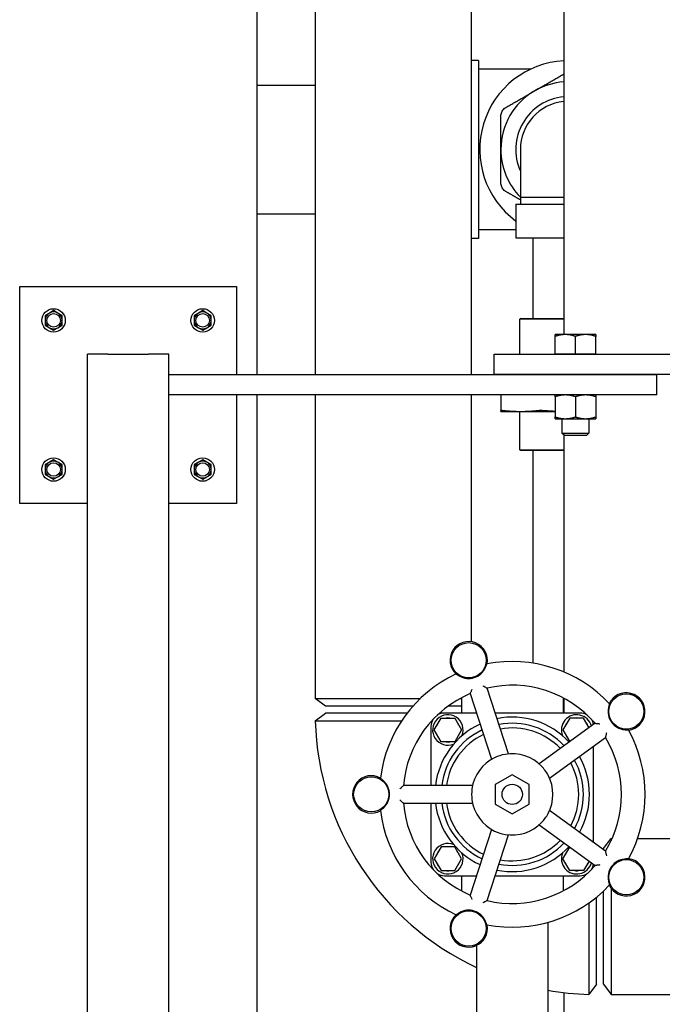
# Model space of a CAD drawing. Header units: inches. Extents: x 5 to 1128, y -85 to 748.
# Tile 674 of 689: x 761 to 773, y 615 to 633. Entities that reach past the tile are written whole.
import ezdxf

# ---------------------------------------------------------------- set-up
doc = ezdxf.new("R2010")
doc.units = ezdxf.units.IN
doc.header["$LTSCALE"] = 32
doc.header["$MEASUREMENT"] = 0
doc.layers.add('Visible (ANSI)', color=7, linetype='Continuous', lineweight=30)

msp = doc.modelspace()

# ---------------------------------------------------------------- linework, layer by layer
at = {"layer": 'Visible (ANSI)'}
for p, q in [((765.78063, 651.56478), (765.78063, 626.81478)), ((766.85813, 651.56478), (766.85813, 626.81478)), ((769.73313, 651.56478), (769.73313, 626.81478)), ((771.44063, 650.82578), (771.44063, 627.55378)), ((769.87063, 632.60606), (769.73313, 632.60606)), ((769.87063, 632.60606), (769.87063, 629.32606)), ((770.82409, 632.44606), (769.87063, 632.44606)), ((765.78063, 632.15356), (766.85813, 632.15356)), ((770.64063, 630.96606), (770.64063, 630.08183)), ((770.64063, 630.08183), (770.64063, 629.95606)), ((770.55563, 629.95606), (771.44063, 629.95606)), ((770.55563, 629.95606), (770.55563, 629.33606)), ((765.78063, 629.77856), (766.85813, 629.77856)), ((770.55563, 629.48606), (769.87063, 629.48606)), ((769.87063, 629.32606), (769.73313, 629.32606)), ((770.55563, 629.33606), (771.44063, 629.33606)), ((770.87313, 627.85168), (770.87313, 629.33606)), ((761.40563, 628.43978), (765.40563, 628.43978)), ((761.40563, 624.43978), (761.40563, 628.43978)), ((765.40563, 628.43978), (765.40563, 626.81478)), ((761.95263, 627.94988), (761.87463, 627.90485)), ((761.87463, 627.90485), (761.87463, 627.81478)), ((762.03063, 627.99491), (761.95263, 627.94988)), ((762.10863, 627.94988), (762.03063, 627.99491)), ((762.18663, 627.90485), (762.10863, 627.94988)), ((762.18663, 627.81478), (762.18663, 627.90485)), ((764.70263, 627.94988), (764.62463, 627.90485)), ((764.62463, 627.90485), (764.62463, 627.81478)), ((764.78063, 627.99491), (764.70263, 627.94988)), ((764.85863, 627.94988), (764.78063, 627.99491)), ((764.93663, 627.90485), (764.85863, 627.94988)), ((764.93663, 627.81478), (764.93663, 627.90485)), ((770.64626, 627.85168), (770.63063, 627.83605)), ((770.64626, 627.85168), (771.44063, 627.85168)), ((761.87463, 627.81478), (761.87463, 627.72471)), ((761.87463, 627.72471), (761.95263, 627.67968)), ((761.95263, 627.67968), (762.03063, 627.63465)), ((762.03063, 627.63465), (762.10863, 627.67968)), ((762.10863, 627.67968), (762.18663, 627.72471)), ((762.18663, 627.72471), (762.18663, 627.81478)), ((764.62463, 627.81478), (764.62463, 627.72471)), ((764.62463, 627.72471), (764.70263, 627.67968)), ((764.70263, 627.67968), (764.78063, 627.63465)), ((764.78063, 627.63465), (764.85863, 627.67968)), ((764.85863, 627.67968), (764.93663, 627.72471)), ((764.93663, 627.72471), (764.93663, 627.81478)), ((771.44063, 627.83605), (770.63063, 627.83605)), ((770.63063, 627.18978), (770.63063, 627.83605)), ((771.46813, 627.55378), (771.28063, 627.55378)), ((771.28063, 627.18978), (771.28063, 627.52029)), ((771.84313, 627.55378), (771.46813, 627.55378)), ((771.65563, 627.18978), (771.65563, 627.52029)), ((772.03063, 627.55378), (771.84313, 627.55378)), ((772.03063, 627.18978), (772.03063, 627.52029)), ((762.65563, 555.18978), (762.65563, 627.18978)), ((763.03063, 627.18978), (762.65563, 627.18978)), ((763.03063, 627.18978), (763.78063, 627.18978)), ((764.15563, 627.18978), (763.78063, 627.18978)), ((764.15563, 626.81478), (764.15563, 627.18978)), ((770.15563, 627.18978), (779.15563, 627.18978)), ((770.15563, 626.81478), (770.15563, 627.18978)), ((771.46813, 627.18978), (771.28063, 627.18978)), ((771.28063, 627.18978), (771.28063, 627.18978)), ((771.65563, 627.18978), (771.46813, 627.18978)), ((771.84313, 627.18978), (771.65563, 627.18978)), ((772.03063, 627.18978), (771.84313, 627.18978)), ((772.03063, 627.18978), (772.03063, 627.18978)), ((764.15563, 626.81478), (773.15563, 626.81478)), ((764.15563, 626.43978), (764.15563, 626.81478)), ((779.15563, 626.81478), (770.15563, 626.81478)), ((773.15563, 626.43978), (773.15563, 626.81478)), ((764.15563, 555.18978), (764.15563, 626.43978)), ((773.15563, 626.43978), (764.15563, 626.43978)), ((765.40563, 626.43978), (765.40563, 624.43978)), ((765.78063, 626.43978), (765.78063, 552.43978)), ((766.85813, 626.43978), (766.85813, 620.84365)), ((769.73313, 626.43978), (769.73313, 621.8891)), ((770.28063, 626.43978), (770.28063, 626.15531)), ((771.28063, 626.40629), (771.28063, 626.03527)), ((771.65563, 626.40629), (771.65563, 626.03527)), ((772.03063, 626.40629), (772.03063, 626.03527)), ((770.28063, 626.13668), (770.64675, 626.13668)), ((770.63063, 625.4288), (770.63063, 626.13668)), ((770.64675, 626.13668), (771.28063, 626.13668)), ((771.28063, 626.00178), (771.46813, 626.00178)), ((771.40563, 626.00178), (771.40563, 625.73555)), ((771.46813, 626.00178), (771.84313, 626.00178)), ((771.84313, 626.00178), (772.03063, 626.00178)), ((771.90563, 626.00178), (771.90563, 625.73555)), ((771.40563, 625.73555), (771.90563, 625.73555)), ((771.45282, 625.68978), (771.40563, 625.73555)), ((771.44063, 625.7016), (771.44063, 621.33303)), ((771.85844, 625.68978), (771.45282, 625.68978)), ((771.85844, 625.68978), (771.90563, 625.73555)), ((770.63063, 625.4288), (771.44063, 625.4288)), ((770.64626, 625.41318), (770.63063, 625.4288)), ((771.44063, 625.41318), (770.64626, 625.41318)), ((770.87313, 621.49471), (770.87313, 625.41318)), ((761.95263, 625.19988), (761.87463, 625.15485)), ((761.87463, 625.15485), (761.87463, 625.06478)), ((762.03063, 625.24491), (761.95263, 625.19988)), ((762.10863, 625.19988), (762.03063, 625.24491)), ((762.18663, 625.15485), (762.10863, 625.19988)), ((762.18663, 625.06478), (762.18663, 625.15485)), ((764.70263, 625.19988), (764.62463, 625.15485)), ((764.62463, 625.15485), (764.62463, 625.06478)), ((764.78063, 625.24491), (764.70263, 625.19988)), ((764.85863, 625.19988), (764.78063, 625.24491)), ((764.93663, 625.15485), (764.85863, 625.19988)), ((764.93663, 625.06478), (764.93663, 625.15485)), ((761.87463, 625.06478), (761.87463, 624.97471)), ((761.87463, 624.97471), (761.95263, 624.92968)), ((762.10863, 624.92968), (762.18663, 624.97471)), ((762.18663, 624.97471), (762.18663, 625.06478)), ((764.62463, 625.06478), (764.62463, 624.97471)), ((764.62463, 624.97471), (764.70263, 624.92968)), ((764.85863, 624.92968), (764.93663, 624.97471)), ((764.93663, 624.97471), (764.93663, 625.06478)), ((761.95263, 624.92968), (762.03063, 624.88465)), ((762.03063, 624.88465), (762.10863, 624.92968)), ((764.70263, 624.92968), (764.78063, 624.88465)), ((764.78063, 624.88465), (764.85863, 624.92968)), ((762.65563, 624.43978), (761.40563, 624.43978)), ((765.40563, 624.43978), (764.15563, 624.43978)), ((770.41877, 619.82134), (770.02516, 621.03275)), ((766.85813, 620.84365), (768.79531, 620.84365)), ((767.04563, 620.69978), (766.85813, 620.84365)), ((769.53066, 620.84365), (769.55298, 620.84365)), ((769.55298, 620.85558), (769.55298, 620.57478)), ((769.71606, 620.93232), (770.10967, 619.72091)), ((771.42798, 620.85558), (771.42798, 620.57478)), ((771.44063, 620.84886), (771.44063, 620.57478)), ((768.65693, 620.69978), (767.04563, 620.69978)), ((769.54563, 620.69978), (769.30324, 620.69978)), ((769.54563, 620.69978), (769.55298, 620.70541)), ((766.85759, 620.4324), (767.04313, 620.57478)), ((768.55332, 620.57478), (767.04323, 620.57478)), ((769.00487, 620.4324), (769.01482, 620.4324)), ((769.05039, 620.26228), (769.17668, 620.48103)), ((769.24047, 620.57478), (769.14874, 620.57478)), ((769.17668, 620.48103), (769.42927, 620.48103)), ((769.83223, 620.57478), (769.24048, 620.57478)), ((769.42927, 620.48103), (769.55557, 620.26228)), ((771.74048, 620.57478), (770.17396, 620.57478)), ((771.55168, 620.48103), (771.42539, 620.26228)), ((771.80427, 620.48103), (771.55168, 620.48103)), ((771.90631, 620.3043), (771.80427, 620.48103)), ((768.99048, 620.32478), (768.99048, 619.23728)), ((769.17668, 620.04353), (769.05039, 620.26228)), ((769.55557, 620.26228), (769.42927, 620.04353)), ((772.01779, 620.3853), (770.98731, 619.63661)), ((771.42539, 620.26228), (771.55041, 620.04573)), ((769.42927, 620.04353), (769.17668, 620.04353)), ((771.17834, 619.37368), (772.20882, 620.12237)), ((771.99048, 618.18583), (771.99048, 619.96373)), ((770.49048, 619.43562), (770.17798, 619.2552)), ((770.80298, 619.2552), (770.49048, 619.43562)), ((769.75829, 619.23728), (768.48455, 619.23728)), ((770.17798, 619.2552), (770.17798, 618.89436)), ((770.80298, 618.89436), (770.80298, 619.2552)), ((768.48455, 618.91228), (769.75829, 618.91228)), ((768.99048, 618.91228), (768.99048, 617.82478)), ((770.17798, 618.89436), (770.49048, 618.71394)), ((770.49048, 618.71394), (770.80298, 618.89436)), ((772.20882, 618.02719), (771.17834, 618.77588)), ((770.10967, 618.42865), (769.71606, 617.21724)), ((770.98731, 618.51295), (772.01779, 617.76426)), ((770.02516, 617.11681), (770.41877, 618.32822)), ((772.17063, 618.07478), (772.31451, 618.26228)), ((772.31451, 618.26228), (772.31451, 618.22444)), ((772.31451, 618.26228), (772.33167, 618.26228)), ((772.80183, 618.26228), (786.89176, 618.26228)), ((769.17668, 618.10603), (769.05039, 617.88728)), ((769.42927, 618.10603), (769.17668, 618.10603)), ((769.55557, 617.88728), (769.42927, 618.10603)), ((771.42539, 617.88728), (771.55041, 618.10383)), ((772.17063, 618.05494), (772.17063, 618.07478)), ((769.05039, 617.88728), (769.17668, 617.66853)), ((769.42927, 617.66853), (769.55557, 617.88728)), ((771.55168, 617.66853), (771.42539, 617.88728)), ((771.90631, 617.84526), (771.80427, 617.66853)), ((769.17668, 617.66853), (769.42927, 617.66853)), ((769.24048, 617.57478), (769.83223, 617.57478)), ((769.55298, 617.57478), (769.55298, 617.29398)), ((770.17396, 617.57478), (771.74048, 617.57478)), ((771.42798, 617.57478), (771.42798, 617.29398)), ((771.80427, 617.66853), (771.55168, 617.66853)), ((772.31451, 617.34473), (772.31451, 615.38728)), ((772.04563, 615.57238), (772.04563, 617.18161)), ((772.17063, 615.57478), (772.17063, 617.29164)), ((771.14798, 616.71465), (771.14798, 614.26478)), ((769.83298, 616.28978), (769.83298, 614.26478)), ((772.04563, 615.57228), (771.90326, 615.38673)), ((772.17063, 615.57478), (772.31451, 615.38728)), ((771.44063, 615.42016), (771.44063, 614.19462)), ((772.31451, 615.38728), (786.89176, 615.38728))]:
    msp.add_line(p, q, dxfattribs=at)
for centre, radius in [((762.03063, 627.81478), 0.216), ((764.78063, 627.81478), 0.216), ((762.03063, 627.81478), 0.1248), ((764.78063, 627.81478), 0.1248), ((762.03063, 625.06478), 0.216), ((762.03063, 625.06478), 0.1248), ((764.78063, 625.06478), 0.216), ((764.78063, 625.06478), 0.1248), ((769.68703, 621.54753), 0.325), ((772.59392, 620.60302), 0.325), ((767.89048, 619.07478), 0.325), ((770.49048, 619.07478), 0.1875), ((772.59392, 617.54654), 0.325), ((769.68703, 616.60203), 0.325)]:
    msp.add_circle(centre, radius, dxfattribs=at)
for centre, radius, start, end in [((771.53063, 630.96606), 1.64, 93.145861, 233.522135), ((771.53063, 630.96606), 1.25, 94.128869, 120), ((771.53063, 630.96606), 1.25, 120, 180), ((771.53063, 630.96606), 0.975, 95.296381, 204.101917), ((771.53063, 630.96606), 0.89, 95.803876, 180), ((771.53063, 630.96606), 1.25, 180, 224.602125), ((762.03063, 627.81478), 0.156, 120, 180), ((762.03063, 627.81478), 0.156, 60, 120), ((762.03063, 627.81478), 0.156, 0, 60), ((764.78063, 627.81478), 0.156, 120, 180), ((764.78063, 627.81478), 0.156, 60, 120), ((764.78063, 627.81478), 0.156, 0, 60), ((762.03063, 627.81478), 0.156, 180, 240), ((762.03063, 627.81478), 0.156, 240, 300), ((762.03063, 627.81478), 0.156, 300, 0), ((764.78063, 627.81478), 0.156, 180, 240), ((764.78063, 627.81478), 0.156, 240, 300), ((764.78063, 627.81478), 0.156, 300, 0), ((762.03063, 625.06478), 0.156, 120, 180), ((762.03063, 625.06478), 0.156, 60, 120), ((762.03063, 625.06478), 0.156, 0, 60), ((764.78063, 625.06478), 0.156, 120, 180), ((764.78063, 625.06478), 0.156, 60, 120), ((764.78063, 625.06478), 0.156, 0, 60), ((762.03063, 625.06478), 0.156, 180, 240), ((762.03063, 625.06478), 0.156, 300, 0), ((764.78063, 625.06478), 0.156, 180, 240), ((764.78063, 625.06478), 0.156, 300, 0), ((762.03063, 625.06478), 0.156, 240, 300), ((764.78063, 625.06478), 0.156, 240, 300), ((769.68703, 621.54753), 0.34467, 348.730099, 227.269901), ((770.49048, 619.07478), 2.45, 43.00566, 100.99434), ((769.68703, 621.54753), 0.33645, 239.578984, 336.421016), ((770.49048, 619.07478), 2.45, 115.00566, 172.99434), ((770.49048, 619.07478), 2.0125, 40.631409, 103.368591), ((772.59392, 620.60302), 0.34467, 276.730099, 155.269901), ((770.49048, 619.07478), 2.0125, 112.631409, 175.368591), ((772.59392, 620.60302), 0.33645, 167.578984, 264.421016), ((772.04563, 620.57478), 5.19, 181.571968, 244.765078), ((769.24048, 620.32478), 0.25, 147.582292, 180), ((769.30298, 620.26228), 0.28125, 337.795252, 292.204748), ((769.30298, 620.26228), 0.22125, 141.37864, 158.62136), ((769.24048, 620.32478), 0.25, 90, 122.417708), ((769.30298, 620.26228), 0.22125, 81.37864, 98.62136), ((769.30298, 620.26228), 0.22125, 21.37864, 38.62136), ((770.49048, 619.07478), 1.42427, 42.551344, 101.448656), ((771.67798, 620.26228), 0.28125, 15.126137, 202.204748), ((771.67798, 620.26228), 0.22125, 141.37864, 158.62136), ((771.67798, 620.26228), 0.22125, 81.37864, 98.62136), ((771.74048, 620.32478), 0.25, 57.582292, 90), ((771.67798, 620.26228), 0.22125, 21.37864, 38.62136), ((771.74048, 620.32478), 0.25, 8.860487, 32.417708), ((770.49048, 619.07478), 1.42427, 114.551344, 173.448656), ((770.49048, 619.07478), 1.31108, 115.119769, 172.880231), ((770.49048, 619.07478), 1.31108, 43.119769, 100.880231), ((770.49048, 619.07478), 1.22505, 43.622609, 100.377391), ((770.49048, 619.07478), 2.45, 331.00566, 28.99434), ((769.30298, 620.26228), 0.22125, 201.37864, 218.62136), ((769.30298, 620.26228), 0.22125, 261.37864, 278.62136), ((770.49048, 619.07478), 1.22505, 115.622609, 172.377391), ((769.30298, 620.26228), 0.22125, 321.37864, 338.62136), ((771.67798, 620.26228), 0.22125, 201.37864, 218.62136), ((770.49048, 619.07478), 2.0125, 328.631409, 31.368591), ((770.49048, 619.07478), 0.75, 115.734067, 172.265933), ((770.49048, 619.07478), 0.75, 100.265933, 115.734067), ((770.49048, 619.07478), 0.75, 43.734067, 100.265933), ((770.49048, 619.07478), 1.31108, 331.119769, 28.880231), ((770.49048, 619.07478), 1.42427, 330.551344, 29.448656), ((770.49048, 619.07478), 0.75, 28.265933, 43.734067), ((770.49048, 619.07478), 1.22505, 331.622609, 28.377391), ((767.89048, 619.07478), 0.34467, 60.730099, 299.269901), ((767.89048, 619.07478), 0.33645, 311.578984, 48.421016), ((770.49048, 619.07478), 0.75, 331.734067, 28.265933), ((770.49048, 619.07478), 0.75, 172.265933, 187.734067), ((770.49048, 619.07478), 0.75, 187.734067, 244.265933), ((770.49048, 619.07478), 2.45, 187.00566, 244.99434), ((770.49048, 619.07478), 2.0125, 184.631409, 247.368591), ((770.49048, 619.07478), 1.42427, 186.551344, 245.448656), ((770.49048, 619.07478), 1.31108, 187.119769, 244.880231), ((770.49048, 619.07478), 1.22505, 187.622609, 244.377391), ((770.49048, 619.07478), 0.75, 316.265933, 331.734067), ((770.49048, 619.07478), 0.75, 259.734067, 316.265933), ((770.49048, 619.07478), 0.75, 244.265933, 259.734067), ((770.49048, 619.07478), 1.22505, 259.622609, 316.377391), ((769.30298, 617.88728), 0.28125, 67.795252, 22.204748), ((769.30298, 617.88728), 0.22125, 81.37864, 98.62136), ((770.49048, 619.07478), 1.42427, 258.551344, 317.448656), ((770.49048, 619.07478), 1.31108, 259.119769, 316.880231), ((769.30298, 617.88728), 0.22125, 141.37864, 158.62136), ((769.30298, 617.88728), 0.22125, 21.37864, 38.62136), ((771.67798, 617.88728), 0.28125, 157.795252, 344.873863), ((771.67798, 617.88728), 0.22125, 141.37864, 158.62136), ((772.59392, 617.54654), 0.33645, 95.578984, 192.421016), ((772.59392, 617.54654), 0.34467, 204.730099, 83.269901), ((769.24048, 617.82478), 0.25, 180, 212.417708), ((769.30298, 617.88728), 0.22125, 201.37864, 218.62136), ((769.30298, 617.88728), 0.22125, 321.37864, 338.62136), ((770.49048, 619.07478), 2.0125, 256.631409, 319.368591), ((771.67798, 617.88728), 0.22125, 201.37864, 218.62136), ((771.67798, 617.88728), 0.22125, 321.37864, 338.62136), ((771.74048, 617.82478), 0.25, 327.582292, 351.139513), ((769.24048, 617.82478), 0.25, 237.582292, 270), ((769.30298, 617.88728), 0.22125, 261.37864, 278.62136), ((771.67798, 617.88728), 0.22125, 261.37864, 278.62136), ((771.74048, 617.82478), 0.25, 270, 302.417708), ((770.49048, 619.07478), 2.45, 259.00566, 316.99434), ((769.68703, 616.60203), 0.34467, 132.730099, 11.269901), ((769.68703, 616.60203), 0.33645, 23.578984, 120.421016), ((772.04563, 620.57478), 5.19, 260.040103, 268.428032)]:
    msp.add_arc(centre, radius, start, end, dxfattribs=at)
for end_param in [6.28599411, 6.2803765]:
    msp.add_ellipse((771.53063, 630.08183), major_axis=(-0.89, 0), ratio=0.00087266, start_param=4.81368572, end_param=end_param, dxfattribs=at)
for points, weights in [([(770.90563, 632.04859), (771.15694, 632.19369), (771.43688, 632.35531)], [1, 1.0796639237, 1.10285189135]), ([(770.37438, 631.74187), (770.65432, 631.9035), (770.90563, 632.04859)], [1.10285189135, 1.0796639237, 1]), ([(770.28063, 630.96606), (770.28063, 631.25625), (770.28063, 631.57949)], [1, 1.0796639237, 1.10285189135]), ([(770.28063, 630.35262), (770.28063, 630.67587), (770.28063, 630.96606)], [1.10285189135, 1.0796639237, 1]), ([(770.64063, 630.03653), (770.51275, 630.11036), (770.37438, 630.19025)], [1.06558763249, 1.09126753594, 1.10285189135]), ([(771.28063, 627.52029), (771.28063, 627.55378), (771.28063, 627.55378)], [1, 1.0379548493, 1]), ([(771.46813, 627.55378), (771.38111, 627.55378), (771.28063, 627.52029)], [1, 1.0379548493, 1]), ([(771.65563, 627.52029), (771.55515, 627.55378), (771.46813, 627.55378)], [1, 1.0379548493, 1]), ([(771.84313, 627.55378), (771.75611, 627.55378), (771.65563, 627.52029)], [1, 1.0379548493, 1]), ([(772.03063, 627.52029), (771.93015, 627.55378), (771.84313, 627.55378)], [1, 1.0379548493, 1]), ([(772.03063, 627.55378), (772.03063, 627.55378), (772.03063, 627.52029)], [1, 1.0379548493, 1]), ([(771.28063, 626.40629), (771.28063, 626.43978), (771.28063, 626.43978)], [1, 1.0379548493, 1]), ([(771.46813, 626.43978), (771.38111, 626.43978), (771.28063, 626.40629)], [1, 1.0379548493, 1]), ([(771.65563, 626.40629), (771.55515, 626.43978), (771.46813, 626.43978)], [1, 1.0379548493, 1]), ([(771.84313, 626.43978), (771.75611, 626.43978), (771.65563, 626.40629)], [1, 1.0379548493, 1]), ([(772.03063, 626.40629), (771.93015, 626.43978), (771.84313, 626.43978)], [1, 1.0379548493, 1]), ([(772.03063, 626.43978), (772.03063, 626.43978), (772.03063, 626.40629)], [1, 1.0379548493, 1]), ([(770.28063, 626.13668), (770.28063, 626.13668), (770.28063, 626.15531)], [1, 1.05512060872, 1.07707509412]), ([(770.31724, 626.15531), (770.48735, 626.13668), (770.64675, 626.13668)], [1.07707509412, 1.05512060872, 1]), ([(770.64675, 626.13668), (770.80614, 626.13668), (770.97625, 626.15531)], [1, 1.05512060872, 1.07707509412]), ([(771.06464, 626.15531), (771.17509, 626.14676), (771.28063, 626.14217)], [1.07707509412, 1.06688320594, 1.04954376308]), ([(771.28063, 626.03527), (771.38111, 626.00178), (771.46813, 626.00178)], [1, 1.0379548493, 1]), ([(771.28063, 626.00178), (771.28063, 626.00178), (771.28063, 626.03527)], [1, 1.0379548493, 1]), ([(771.46813, 626.00178), (771.55515, 626.00178), (771.65563, 626.03527)], [1, 1.0379548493, 1]), ([(771.65563, 626.03527), (771.75611, 626.00178), (771.84313, 626.00178)], [1, 1.0379548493, 1]), ([(771.84313, 626.00178), (771.93015, 626.00178), (772.03063, 626.03527)], [1, 1.0379548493, 1]), ([(772.03063, 626.03527), (772.03063, 626.00178), (772.03063, 626.00178)], [1, 1.0379548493, 1])]:
    msp.add_rational_spline(points, weights, degree=2, dxfattribs=at)
msp.add_open_spline([(771.43688, 632.35531), (771.43812, 632.35603), (771.43937, 632.35673), (771.44063, 632.35742)], degree=3, dxfattribs=at)
for points, knots in [([(770.28063, 631.57949), (770.28063, 631.58516), (770.28089, 631.59085), (770.28389, 631.62379), (770.29268, 631.6506), (770.31883, 631.69589), (770.33765, 631.7169), (770.36468, 631.73598), (770.36947, 631.73904), (770.37438, 631.74187)], [1.877642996, 1.877642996, 1.877642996, 1.877642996, 1.919001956, 1.919001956, 2.118233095, 2.118233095, 2.317464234, 2.317464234, 2.358823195, 2.358823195, 2.358823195, 2.358823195]), ([(770.37438, 630.19025), (770.36947, 630.19308), (770.36468, 630.19614), (770.33765, 630.21522), (770.31883, 630.23623), (770.29268, 630.28152), (770.28389, 630.30833), (770.28089, 630.34127), (770.28063, 630.34696), (770.28063, 630.35262)], [1.877642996, 1.877642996, 1.877642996, 1.877642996, 1.919001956, 1.919001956, 2.118233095, 2.118233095, 2.317464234, 2.317464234, 2.358823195, 2.358823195, 2.358823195, 2.358823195]), ([(770.28063, 626.15531), (770.28063, 626.1566), (770.2841, 626.15723), (770.29619, 626.15723), (770.30549, 626.1566), (770.31724, 626.15531)], [1.299728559, 1.299728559, 1.299728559, 1.299728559, 1.420078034, 1.420078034, 1.540427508, 1.540427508, 1.540427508, 1.540427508]), ([(770.97625, 626.15531), (770.98801, 626.1566), (771.00222, 626.15723), (771.0314, 626.15723), (771.04802, 626.1566), (771.06464, 626.15531)], [0.397039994, 0.397039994, 0.397039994, 0.397039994, 0.517389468, 0.517389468, 0.637738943, 0.637738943, 0.637738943, 0.637738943]), ([(769.9954, 621.41294), (769.99793, 621.41876), (770.0004, 621.42461), (770.00644, 621.43938), (770.0098, 621.44808), (770.01522, 621.46221), (770.01735, 621.4678), (770.02062, 621.47571), (770.02181, 621.47823), (770.02286, 621.4796), (770.02306, 621.47978), (770.02323, 621.47981)], [0.580991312, 0.580991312, 0.580991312, 0.580991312, 0.631248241, 0.631248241, 0.710233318, 0.710233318, 0.777125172, 0.777125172, 0.836433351, 0.836433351, 0.854846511, 0.854846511, 0.854846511, 0.854846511]), ([(769.45484, 621.29513), (769.45526, 621.29533), (769.45654, 621.29483), (769.4611, 621.29234), (769.46463, 621.29013), (769.47395, 621.28413), (769.47984, 621.28027), (769.49395, 621.27121), (769.50226, 621.26599), (769.51277, 621.25969), (769.51472, 621.25854), (769.51667, 621.25739)], [0.256029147, 0.256029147, 0.256029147, 0.256029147, 0.303466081, 0.303466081, 0.359721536, 0.359721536, 0.422672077, 0.422672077, 0.495531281, 0.495531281, 0.511919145, 0.511919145, 0.511919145, 0.511919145]), ([(769.71852, 620.93867), (769.71879, 620.93942), (769.7191, 620.94023), (769.71987, 620.94215), (769.72034, 620.94329), (769.72086, 620.94449)], [0, 0, 0, 0, 0.0122046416, 0.0122046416, 0.0272233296, 0.0272233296, 0.0272233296, 0.0272233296]), ([(769.72086, 620.94449), (769.72129, 620.94549), (769.72174, 620.94653), (769.72488, 620.9537), (769.72814, 620.96099), (769.73476, 620.9756), (769.73814, 620.98298), (769.74512, 620.99815), (769.74878, 621.00604), (769.75248, 621.01396), (769.75253, 621.01405), (769.75257, 621.01414)], [-0.213474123, -0.213474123, -0.213474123, -0.213474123, -0.200917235, -0.200917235, -0.130058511, -0.130058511, -0.065919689, -0.065919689, 0, 0, 0.00073204, 0.00073204, 0.00073204, 0.00073204]), ([(769.94753, 621.07749), (769.94761, 621.07744), (769.94769, 621.0774), (769.95945, 621.07089), (769.97126, 621.06429), (769.9908, 621.05326), (769.99907, 621.04854), (770.00902, 621.04277), (770.01172, 621.0412), (770.01412, 621.03978)], [-1.12932249, -1.12932249, -1.12932249, -1.12932249, -1.1286543, -1.1286543, -1.032789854, -1.032789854, -0.957765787, -0.957765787, -0.927258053, -0.927258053, -0.927258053, -0.927258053]), ([(770.01412, 621.03978), (770.01523, 621.03912), (770.01626, 621.03849), (770.01802, 621.03738), (770.01876, 621.0369), (770.01944, 621.03645)], [0, 0, 0, 0, 0.0147482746, 0.0147482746, 0.0272239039, 0.0272239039, 0.0272239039, 0.0272239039]), ([(770.01944, 621.03645), (770.01952, 621.03639), (770.01961, 621.03633), (770.0214, 621.03514), (770.0228, 621.03426), (770.02465, 621.03309), (770.02515, 621.03278), (770.02516, 621.03275)], [0.4131175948, 0.4131175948, 0.4131175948, 0.4131175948, 0.4146759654, 0.4146759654, 0.4470960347, 0.4470960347, 0.4777405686, 0.4777405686, 0.4777405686, 0.4777405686]), ([(769.71606, 620.93232), (769.71605, 620.93237), (769.71651, 620.93346), (769.71763, 620.93633), (769.71805, 620.93742), (769.71852, 620.93867)], [0, 0, 0, 0, 0.0434713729, 0.0434713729, 0.0637358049, 0.0637358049, 0.0637358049, 0.0637358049]), ([(772.28213, 620.74585), (772.28244, 620.74552), (772.28236, 620.74414), (772.2814, 620.73904), (772.28039, 620.73499), (772.27757, 620.72427), (772.27571, 620.71747), (772.27145, 620.70124), (772.26906, 620.69172), (772.26632, 620.67978), (772.26583, 620.67759), (772.26534, 620.67539)], [0.256027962, 0.256027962, 0.256027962, 0.256027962, 0.303473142, 0.303473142, 0.359745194, 0.359745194, 0.422728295, 0.422728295, 0.4956367, 0.4956367, 0.511914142, 0.511914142, 0.511914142, 0.511914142]), ([(766.8577, 620.4324), (766.85779, 620.4324), (766.88019, 620.4324), (766.98811, 620.4324), (767.09705, 620.4324), (767.3853, 620.4324), (767.56465, 620.4324), (767.95202, 620.43239), (768.1585, 620.43239), (768.39253, 620.43239), (768.42182, 620.43239), (768.45101, 620.43239)], [0, 0, 0, 0, 0.30609723, 0.30609723, 0.74775686, 0.74775686, 1.1908901, 1.1908901, 1.61773044, 1.61773044, 1.67889062, 1.67889062, 1.67889062, 1.67889062]), ([(772.01779, 620.3853), (772.01783, 620.38533), (772.01903, 620.38523), (772.02212, 620.38505), (772.02328, 620.38499), (772.02459, 620.38493)], [0, 0, 0, 0, 0.0437201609, 0.0437201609, 0.0637381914, 0.0637381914, 0.0637381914, 0.0637381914]), ([(772.02459, 620.38493), (772.02539, 620.3849), (772.02625, 620.38485), (772.02832, 620.38472), (772.02954, 620.38463), (772.03085, 620.3845)], [0, 0, 0, 0, 0.0122046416, 0.0122046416, 0.0272233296, 0.0272233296, 0.0272233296, 0.0272233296]), ([(772.03085, 620.3845), (772.03136, 620.38446), (772.03188, 620.38441), (772.03857, 620.38376), (772.04607, 620.38296), (772.06193, 620.38121), (772.07044, 620.38024), (772.08807, 620.37817), (772.09736, 620.37704), (772.10669, 620.37589), (772.10679, 620.37588), (772.10689, 620.37587)], [-0.213420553, -0.213420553, -0.213420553, -0.213420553, -0.207538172, -0.207538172, -0.138849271, -0.138849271, -0.070825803, -0.070825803, 0, 0, 0.000778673, 0.000778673, 0.000778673, 0.000778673]), ([(772.56121, 620.26816), (772.56756, 620.26755), (772.57392, 620.267), (772.58986, 620.26583), (772.59916, 620.26531), (772.61425, 620.26452), (772.62022, 620.26423), (772.62873, 620.26356), (772.63149, 620.26321), (772.6331, 620.26264), (772.63333, 620.2625), (772.63341, 620.26235)], [0.581001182, 0.581001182, 0.581001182, 0.581001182, 0.631503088, 0.631503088, 0.710456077, 0.710456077, 0.777323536, 0.777323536, 0.836617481, 0.836617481, 0.854862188, 0.854862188, 0.854862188, 0.854862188]), ([(772.21057, 620.12895), (772.21033, 620.12808), (772.21011, 620.12729), (772.20956, 620.12523), (772.2093, 620.12416), (772.20894, 620.12276), (772.20885, 620.12239), (772.20882, 620.12237)], [0.4116232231, 0.4116232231, 0.4116232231, 0.4116232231, 0.4251808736, 0.4251808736, 0.4504118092, 0.4504118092, 0.4744256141, 0.4744256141, 0.4744256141, 0.4744256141]), ([(772.2121, 620.13504), (772.21182, 620.13378), (772.21154, 620.1326), (772.21102, 620.13059), (772.21079, 620.12974), (772.21057, 620.12895)], [0, 0, 0, 0, 0.0147482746, 0.0147482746, 0.0272239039, 0.0272239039, 0.0272239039, 0.0272239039]), ([(772.22739, 620.21002), (772.22737, 620.20992), (772.22735, 620.20982), (772.22574, 620.20154), (772.22413, 620.19331), (772.22099, 620.17754), (772.21944, 620.16989), (772.2162, 620.15409), (772.21449, 620.14595), (772.21269, 620.13772), (772.21239, 620.13634), (772.2121, 620.13504)], [-1.170993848, -1.170993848, -1.170993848, -1.170993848, -1.170211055, -1.170211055, -1.105988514, -1.105988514, -1.043767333, -1.043767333, -0.970046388, -0.970046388, -0.954437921, -0.954437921, -0.954437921, -0.954437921]), ([(768.11377, 619.32646), (768.109, 619.33068), (768.10419, 619.33485), (768.092, 619.34516), (768.08477, 619.35105), (768.07302, 619.36056), (768.06836, 619.36431), (768.06185, 619.36986), (768.05983, 619.37176), (768.05885, 619.37318), (768.05875, 619.37343), (768.05877, 619.3736)], [0.580996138, 0.580996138, 0.580996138, 0.580996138, 0.631372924, 0.631372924, 0.710342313, 0.710342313, 0.777222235, 0.777222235, 0.836523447, 0.836523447, 0.854854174, 0.854854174, 0.854854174, 0.854854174]), ([(768.41801, 619.17728), (768.41806, 619.17733), (768.41812, 619.17738), (768.42709, 619.18575), (768.43614, 619.19414), (768.45208, 619.20881), (768.45929, 619.21537), (768.46881, 619.22394), (768.47181, 619.22663), (768.47445, 619.22896)], [-0.963116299, -0.963116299, -0.963116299, -0.963116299, -0.962750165, -0.962750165, -0.902454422, -0.902454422, -0.850501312, -0.850501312, -0.824120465, -0.824120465, -0.824120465, -0.824120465]), ([(768.47445, 619.22896), (768.47542, 619.22981), (768.47634, 619.2306), (768.47793, 619.23192), (768.47862, 619.23248), (768.47926, 619.23298)], [0, 0, 0, 0, 0.0147482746, 0.0147482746, 0.0272239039, 0.0272239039, 0.0272239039, 0.0272239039]), ([(768.47926, 619.23298), (768.48011, 619.23366), (768.48088, 619.23427), (768.48344, 619.23636), (768.48449, 619.23728), (768.48455, 619.23728)], [0.4772228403, 0.4772228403, 0.4772228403, 0.4772228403, 0.5013776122, 0.5013776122, 0.5703092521, 0.5703092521, 0.5703092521, 0.5703092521]), ([(768.47445, 618.9206), (768.4744, 618.92065), (768.47434, 618.9207), (768.4702, 618.92435), (768.46526, 618.92879), (768.45367, 618.93931), (768.44673, 618.94566), (768.43265, 618.95865), (768.42538, 618.9654), (768.41812, 618.97218), (768.41806, 618.97223), (768.41801, 618.97228)], [-0.213641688, -0.213641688, -0.213641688, -0.213641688, -0.212811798, -0.212811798, -0.150256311, -0.150256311, -0.075100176, -0.075100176, 0, 0, 0.000564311, 0.000564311, 0.000564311, 0.000564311]), ([(768.05877, 618.77596), (768.05871, 618.77642), (768.05958, 618.77748), (768.06335, 618.78104), (768.06655, 618.78372), (768.07513, 618.79073), (768.08062, 618.79513), (768.09359, 618.80575), (768.10112, 618.81204), (768.11036, 618.82009), (768.11206, 618.82159), (768.11377, 618.8231)], [0.256029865, 0.256029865, 0.256029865, 0.256029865, 0.303461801, 0.303461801, 0.359707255, 0.359707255, 0.422638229, 0.422638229, 0.495467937, 0.495467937, 0.511922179, 0.511922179, 0.511922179, 0.511922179]), ([(768.47926, 618.91657), (768.47864, 618.91707), (768.47796, 618.91761), (768.47637, 618.91893), (768.47544, 618.91973), (768.47445, 618.9206)], [0, 0, 0, 0, 0.0122046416, 0.0122046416, 0.0272233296, 0.0272233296, 0.0272233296, 0.0272233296]), ([(768.48455, 618.91228), (768.4845, 618.91228), (768.48362, 618.91304), (768.48126, 618.91498), (768.48033, 618.91573), (768.47926, 618.91657)], [0, 0, 0, 0, 0.042975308, 0.042975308, 0.0637310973, 0.0637310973, 0.0637310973, 0.0637310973]), ([(772.20882, 618.02719), (772.20887, 618.02716), (772.20914, 618.02598), (772.20992, 618.02298), (772.21022, 618.02187), (772.21057, 618.02061)], [0, 0, 0, 0, 0.0438217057, 0.0438217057, 0.0637391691, 0.0637391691, 0.0637391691, 0.0637391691]), ([(772.21057, 618.02061), (772.21079, 618.01984), (772.21101, 618.019), (772.21153, 618.017), (772.21181, 618.0158), (772.2121, 618.01452)], [0, 0, 0, 0, 0.0122046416, 0.0122046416, 0.0272233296, 0.0272233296, 0.0272233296, 0.0272233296]), ([(772.2121, 618.01452), (772.21246, 618.01291), (772.21284, 618.01118), (772.21477, 618.00229), (772.21654, 617.99385), (772.22114, 617.97138), (772.22424, 617.95576), (772.22735, 617.93974), (772.22737, 617.93964), (772.22739, 617.93954)], [-0.224272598, -0.224272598, -0.224272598, -0.224272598, -0.203748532, -0.203748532, -0.123574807, -0.123574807, 0, 0, 0.000774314, 0.000774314, 0.000774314, 0.000774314]), ([(772.63341, 617.88721), (772.63319, 617.8868), (772.63186, 617.88646), (772.62671, 617.88579), (772.62255, 617.8855), (772.61149, 617.88488), (772.60445, 617.88454), (772.58771, 617.88358), (772.57792, 617.88291), (772.56571, 617.88183), (772.56346, 617.88162), (772.56121, 617.8814)], [0.256029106, 0.256029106, 0.256029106, 0.256029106, 0.303466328, 0.303466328, 0.359722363, 0.359722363, 0.422674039, 0.422674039, 0.495534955, 0.495534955, 0.511918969, 0.511918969, 0.511918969, 0.511918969]), ([(772.02459, 617.76463), (772.02344, 617.76458), (772.0224, 617.76453), (772.01917, 617.76434), (772.01784, 617.76423), (772.01779, 617.76426)], [0.4166312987, 0.4166312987, 0.4166312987, 0.4166312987, 0.4346079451, 0.4346079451, 0.481762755, 0.481762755, 0.481762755, 0.481762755]), ([(772.03085, 617.76506), (772.02957, 617.76493), (772.02836, 617.76484), (772.02629, 617.76471), (772.02541, 617.76466), (772.02459, 617.76463)], [0, 0, 0, 0, 0.0147482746, 0.0147482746, 0.0272239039, 0.0272239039, 0.0272239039, 0.0272239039]), ([(772.10689, 617.77369), (772.10679, 617.77368), (772.10669, 617.77367), (772.09619, 617.77237), (772.08571, 617.77111), (772.0661, 617.76882), (772.05674, 617.76776), (772.04185, 617.76615), (772.03584, 617.76553), (772.03085, 617.76506)], [-1.114835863, -1.114835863, -1.114835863, -1.114835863, -1.114124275, -1.114124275, -1.04122279, -1.04122279, -0.971966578, -0.971966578, -0.919083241, -0.919083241, -0.919083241, -0.919083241]), ([(772.26534, 617.47417), (772.26672, 617.46792), (772.26818, 617.46168), (772.27199, 617.44614), (772.27438, 617.43714), (772.27828, 617.42256), (772.27984, 617.4168), (772.28184, 617.40851), (772.28236, 617.40579), (772.28231, 617.40409), (772.28224, 617.40383), (772.28213, 617.40371)], [0.581008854, 0.581008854, 0.581008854, 0.581008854, 0.631700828, 0.631700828, 0.710628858, 0.710628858, 0.777477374, 0.777477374, 0.836760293, 0.836760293, 0.854874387, 0.854874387, 0.854874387, 0.854874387]), ([(769.71852, 617.21089), (769.718, 617.21228), (769.71754, 617.21347), (769.71646, 617.21621), (769.71605, 617.2172), (769.71606, 617.21724)], [0.4187937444, 0.4187937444, 0.4187937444, 0.4187937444, 0.4420840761, 0.4420840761, 0.4846304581, 0.4846304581, 0.4846304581, 0.4846304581]), ([(769.72086, 617.20507), (769.72034, 617.20625), (769.71988, 617.20737), (769.71912, 617.2093), (769.7188, 617.21012), (769.71852, 617.21089)], [0, 0, 0, 0, 0.0147482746, 0.0147482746, 0.0272239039, 0.0272239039, 0.0272239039, 0.0272239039]), ([(769.75257, 617.13542), (769.75253, 617.13551), (769.75248, 617.1356), (769.74899, 617.14308), (769.74553, 617.15053), (769.73891, 617.1649), (769.73569, 617.17192), (769.72904, 617.18658), (769.72561, 617.19423), (769.7221, 617.20221), (769.72146, 617.20368), (769.72086, 617.20507)], [-1.156707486, -1.156707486, -1.156707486, -1.156707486, -1.155975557, -1.155975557, -1.093745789, -1.093745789, -1.033015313, -1.033015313, -0.959969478, -0.959969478, -0.942527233, -0.942527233, -0.942527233, -0.942527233]), ([(770.01412, 617.10978), (770.01259, 617.10888), (770.01094, 617.10791), (770.00295, 617.10326), (769.99551, 617.09899), (769.97567, 617.08773), (769.96186, 617.08001), (769.94769, 617.07216), (769.94761, 617.07212), (769.94753, 617.07207)], [-0.224216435, -0.224216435, -0.224216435, -0.224216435, -0.202169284, -0.202169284, -0.122714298, -0.122714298, 0, 0, 0.000708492, 0.000708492, 0.000708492, 0.000708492]), ([(770.01944, 617.11311), (770.01877, 617.11267), (770.01805, 617.1122), (770.0163, 617.11109), (770.01525, 617.11045), (770.01412, 617.10978)], [0, 0, 0, 0, 0.0122046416, 0.0122046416, 0.0272233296, 0.0272233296, 0.0272233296, 0.0272233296]), ([(770.02516, 617.11681), (770.02514, 617.11676), (770.02411, 617.11614), (770.0215, 617.11447), (770.02053, 617.11384), (770.01944, 617.11311)], [0, 0, 0, 0, 0.0437127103, 0.0437127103, 0.0637381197, 0.0637381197, 0.0637381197, 0.0637381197]), ([(771.90325, 617.07311), (771.90324, 617.01334), (771.90324, 616.95293), (771.90324, 616.68765), (771.90325, 616.48116), (771.90325, 616.09379), (771.90325, 615.91444), (771.90325, 615.6262), (771.90326, 615.51725), (771.90326, 615.40934), (771.90326, 615.38693), (771.90326, 615.38685)], [-1.74407117, -1.74407117, -1.74407117, -1.74407117, -1.61773044, -1.61773044, -1.1908901, -1.1908901, -0.74775686, -0.74775686, -0.30609723, -0.30609723, 0, 0, 0, 0]), ([(769.51667, 616.89217), (769.51117, 616.88893), (769.50571, 616.88564), (769.49212, 616.87722), (769.48429, 616.87217), (769.47162, 616.86393), (769.46662, 616.86067), (769.45934, 616.8562), (769.45691, 616.85486), (769.45527, 616.85438), (769.455, 616.85436), (769.45484, 616.85443)], [0.581000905, 0.581000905, 0.581000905, 0.581000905, 0.63149595, 0.63149595, 0.710449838, 0.710449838, 0.777317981, 0.777317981, 0.836612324, 0.836612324, 0.854861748, 0.854861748, 0.854861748, 0.854861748]), ([(770.02323, 616.66975), (770.02278, 616.66984), (770.02204, 616.67099), (770.01982, 616.67568), (770.01826, 616.67954), (770.01424, 616.68987), (770.01175, 616.69645), (770.00567, 616.71205), (770.00202, 616.72115), (769.99721, 616.73243), (769.99631, 616.73453), (769.9954, 616.73662)], [0.256030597, 0.256030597, 0.256030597, 0.256030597, 0.303457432, 0.303457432, 0.359692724, 0.359692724, 0.422603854, 0.422603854, 0.495403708, 0.495403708, 0.511925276, 0.511925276, 0.511925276, 0.511925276])]:
    msp.add_open_spline(points, degree=3, knots=knots, dxfattribs=at)

doc.saveas('drawing.dxf')
